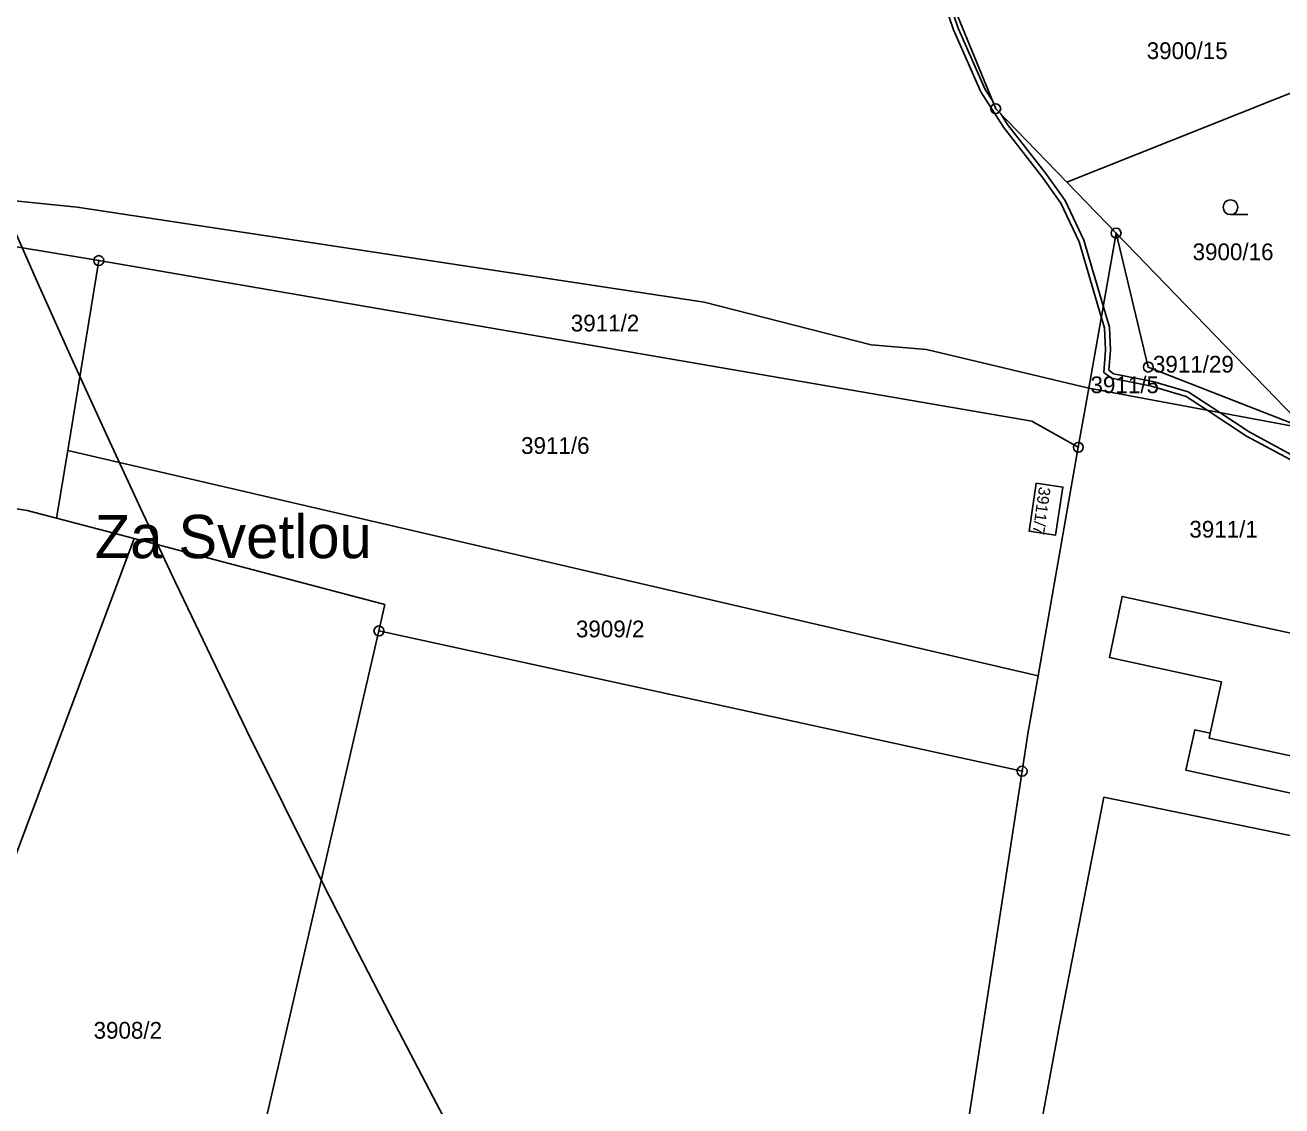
# Model space of a CAD drawing. Extents: x -644096 to -634268, y -1141430 to -1133463.
# Drawn here: x -639944.1 to -639816.5, y -1137699.9 to -1137590.1 of the extents above; entities that cross this region are included whole.
import ezdxf

# ---------------------------------------------------------------- set-up
doc = ezdxf.new("R2010")
doc.units = 0
for name, color, linetype in [('_CIVIL_CONSTRUCTION', 7, 'Continuous'), ('B_Hranice _3D', 7, 'Continuous'), ('M_Svah_Nasyp', 7, 'Continuous'), ('spodek_zarez', 7, 'Continuous'), ('svrsek_osa_sjezdy', 7, 'Continuous'), ('svrsek_osa_terminal_VRT', 7, 'Continuous'), ('svrsek_osa_VRT', 7, 'Continuous'), ('svrsek_popisy_VRT', 7, 'Continuous'), ('terminal_VRT', 7, 'Continuous')]:
    doc.layers.add(name, color=color, linetype=linetype)

msp = doc.modelspace()

# ---------------------------------------------------------------- linework, layer by layer
at = {"layer": '_CIVIL_CONSTRUCTION'}
for centre, radius in [((-639845.57, -1137598.62), 0.5), ((-639845.57, -1137598.62), 0.0303), ((-639833.35, -1137611.26), 0.5), ((-639833.35, -1137611.26), 0.0303), ((-639936.65, -1137614.05), 0.5), ((-639936.65, -1137614.05), 0.0303), ((-639830.08, -1137624.87), 0.5), ((-639830.08, -1137624.87), 0.0303), ((-639837.19, -1137633.02), 0.5), ((-639837.19, -1137633.02), 0.0303), ((-639908.21, -1137651.67), 0.5), ((-639908.21, -1137651.67), 0.0303), ((-639842.89, -1137665.92), 0.5), ((-639842.89, -1137665.92), 0.0303)]:
    msp.add_circle(centre, radius, dxfattribs=at)
at = {"layer": 'B_Hranice _3D'}
for points in [[(-639851.82, -1137584.87), (-639849.85, -1137590.61), (-639847.08, -1137596.92), (-639844.77, -1137600.5), (-639840.89, -1137605.52), (-639838.96, -1137608.22), (-639837.09, -1137612.15), (-639834.85, -1137619.75), (-639834.51, -1137620.88), (-639834.43, -1137623.14), (-639834.6, -1137625.41), (-639833.82, -1137626), (-639829.75, -1137626.8), (-639826.24, -1137627.85), (-639824.11, -1137629.26), (-639820.11, -1137631.9), (-639815.68, -1137634.25)], [(-639815.54, -1137633.77), (-639819.85, -1137631.46), (-639822.83, -1137629.5), (-639826.02, -1137627.39), (-639829.63, -1137626.32), (-639833.6, -1137625.54), (-639834.08, -1137625.17), (-639833.93, -1137623.16), (-639834.01, -1137620.8), (-639834.65, -1137618.66), (-639836.63, -1137611.97), (-639838.52, -1137607.96), (-639840.49, -1137605.22), (-639844.37, -1137600.22), (-639845.05, -1137599.16), (-639845.57, -1137598.62), (-639845.88, -1137597.87), (-639846.64, -1137596.68), (-639849.39, -1137590.43), (-639851.36, -1137584.69)]]:
    msp.add_lwpolyline(points, dxfattribs=at)
at = {"layer": 'M_Svah_Nasyp'}
for p, q in [((-639823.8, -1137662.06), (-639823.9, -1137662.55)), ((-639823.9, -1137662.55), (-639801.24, -1137667.49))]:
    msp.add_line(p, q, dxfattribs=at)
at = {"layer": 'spodek_zarez'}
msp.add_circle((-638683.07, -1137056.85), 1378.08, dxfattribs=at)
at = {"layer": 'svrsek_osa_sjezdy'}
msp.add_line((-639821.73, -1137609.38), (-639819.98, -1137609.38), dxfattribs=at)
msp.add_circle((-639821.73, -1137608.63), 0.75, dxfattribs=at)
at = {"layer": 'svrsek_osa_terminal_VRT'}
msp.add_arc((-642050.26, -1145189.6), 8802.25, 41.413152, 75.317049, dxfattribs=at)
at = {"layer": 'terminal_VRT'}
for p, q in [((-639838.36, -1137606.09), (-639813.34, -1137596.13)), ((-639838.36, -1137606.09), (-639833.35, -1137611.26)), ((-639836.13, -1137627.02), (-639833.35, -1137611.26)), ((-639833.35, -1137611.26), (-639814.15, -1137631.11)), ((-639830.08, -1137624.87), (-639833.35, -1137611.26)), ((-639939.79, -1137633.36), (-639936.65, -1137614.05)), ((-639841.89, -1137630.35), (-639936.65, -1137614.05)), ((-639836.13, -1137627.02), (-639852.59, -1137623.1)), ((-639814.15, -1137631.11), (-639830.08, -1137624.87)), ((-639836.13, -1137627.02), (-639837.19, -1137633.02)), ((-639814.15, -1137631.11), (-639836.13, -1137627.02)), ((-639837.19, -1137633.02), (-639841.89, -1137630.35)), ((-639940.93, -1137640.22), (-639939.79, -1137633.36)), ((-639939.79, -1137633.36), (-639841.27, -1137656.23)), ((-639841.27, -1137656.23), (-639837.19, -1137633.02)), ((-639940.93, -1137640.22), (-639943.92, -1137639.43)), ((-639933.07, -1137642.28), (-639940.93, -1137640.22)), ((-639960.93, -1137716.82), (-639933.07, -1137642.28)), ((-639907.59, -1137648.97), (-639933.07, -1137642.28)), ((-639908.21, -1137651.67), (-639907.59, -1137648.97)), ((-639927.25, -1137734.03), (-639908.21, -1137651.67)), ((-639908.21, -1137651.67), (-639842.89, -1137665.92)), ((-639842.31, -1137662.14), (-639841.27, -1137656.23)), ((-639842.89, -1137665.92), (-639842.31, -1137662.14))]:
    msp.add_line(p, q, dxfattribs=at)
for points in [[(-639849.41, -1137589.26), (-639845.57, -1137598.62), (-639838.36, -1137606.09)], [(-639852.59, -1137623.1), (-639858.23, -1137622.6), (-639875.18, -1137618.29), (-639938.83, -1137608.63), (-639965.2, -1137605.96), (-639986.86, -1137605.5)], [(-639936.65, -1137614.05), (-639962.95, -1137609.67), (-639965.75, -1137609.36), (-639968.81, -1137609.31), (-639971.97, -1137609.54), (-639977.82, -1137611.76), (-639980.48, -1137613.2), (-639983.04, -1137614.99), (-639985.32, -1137617.05), (-639987.14, -1137619.52), (-639990.36, -1137626.05), (-639991.72, -1137628.75), (-639991.96, -1137633.88)], [(-639943.92, -1137639.43), (-639975.05, -1137634.57), (-639985.22, -1137634.34), (-639991.96, -1137633.88)], [(-639841.46, -1137636.65), (-639838.75, -1137637.06), (-639839.49, -1137641.93), (-639842.18, -1137641.53), (-639841.46, -1137636.65)], [(-639822.66, -1137656.83), (-639834.01, -1137654.38), (-639832.74, -1137648.16), (-639798.66, -1137655.6), (-639799.89, -1137661.32), (-639801.24, -1137667.49), (-639802.03, -1137671.14), (-639826.26, -1137665.82), (-639825.36, -1137661.72), (-639823.8, -1137662.06), (-639822.66, -1137656.83)], [(-639842.89, -1137665.92), (-639850.59, -1137716.09), (-639859.73, -1137765.96)], [(-639806.19, -1137727.65), (-639800.45, -1137699.63), (-639795.65, -1137676.58), (-639834.59, -1137668.56), (-639839.1, -1137691.69), (-639844.39, -1137720.31)]]:
    msp.add_lwpolyline(points, dxfattribs=at)

# ---------------------------------------------------------------- texts
at = {"layer": 'svrsek_osa_VRT'}
for s, p in [('3900/15', (-639830.24, -1137593.58)), ('3900/16', (-639825.58, -1137614.01)), ('3911/2', (-639888.72, -1137621.25)), ('3911/29', (-639829.61, -1137625.43)), ('3911/5', (-639835.95, -1137627.52)), ('3911/6', (-639893.77, -1137633.69)), ('3911/1', (-639825.91, -1137642.19)), ('3909/2', (-639888.2, -1137652.32)), ('3908/2', (-639937.18, -1137693.09))]:
    msp.add_text(s, height=1.7, dxfattribs=at).set_placement(p)
msp.add_text('3911/7', height=1.19, rotation=262, dxfattribs=at).set_placement((-639841.17, -1137636.98))
at = {"layer": 'svrsek_popisy_VRT'}
msp.add_text('Za Svetlou', height=4.4, dxfattribs=at).set_placement((-639937.06, -1137644.28))

doc.saveas('drawing.dxf')
